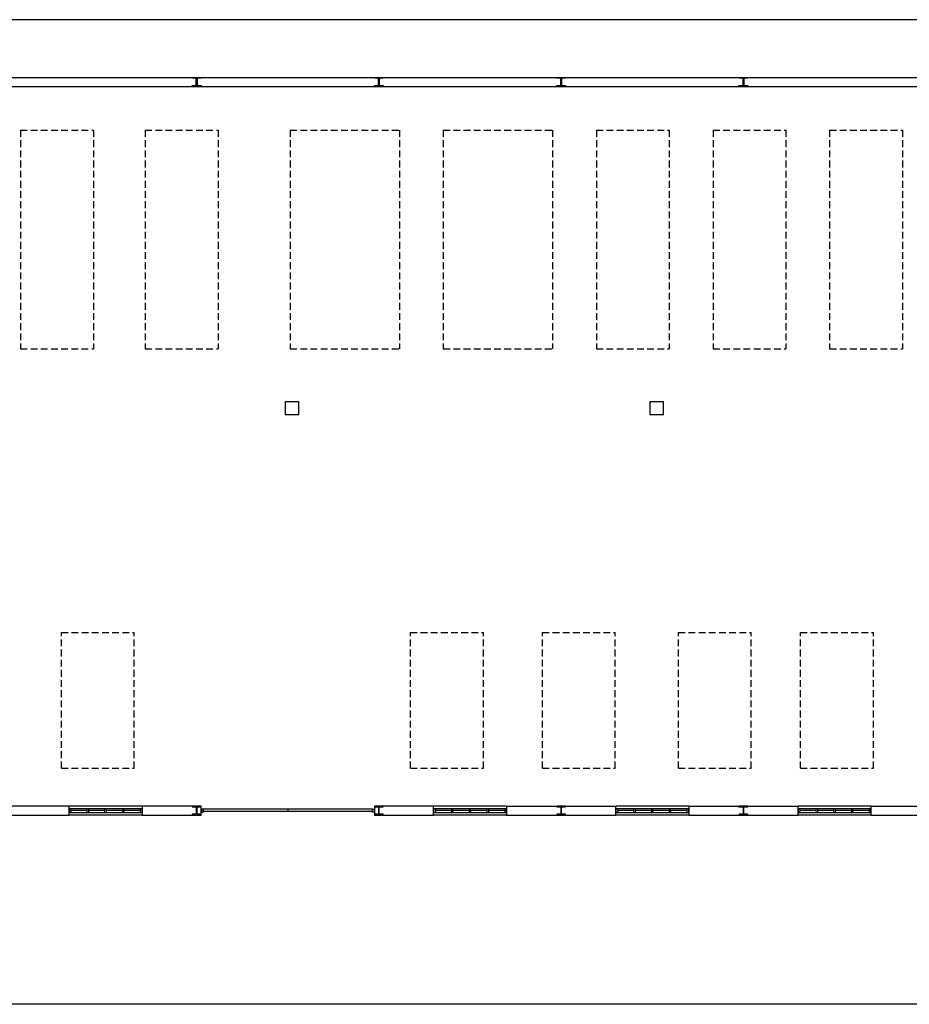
# Model space of a CAD drawing. Header units: millimetres. Extents: x -559 to 10735, y -2326 to 222.
# Tile 628 of 656: x 8466 to 8597, y -1431 to -1286. Entities that reach past the tile are written whole.
import ezdxf

# ---------------------------------------------------------------- set-up
doc = ezdxf.new("R2010")
doc.units = ezdxf.units.MM
doc.header["$LTSCALE"] = 4
doc.linetypes.add('HIDDEN', pattern=[0.375, 0.25, -0.125])
doc.layers.add('Extremos da Area Total', color=253, linetype='Continuous')
doc.layers.add('Planta Baixa', color=251, linetype='Continuous')

# ---------------------------------------------------------------- blocks, each defined once
blk = doc.blocks.new('AUW01D3S-flat-22-flat-1')
at = {"color": 9}
for p, q in [((0, 0.125), (-2, 0.125)), ((0, -0.125), (-2, -0.125))]:
    blk.add_line(p, q, dxfattribs=at)
blk = doc.blocks.new('AUD18D1S-flat-52-flat-1')
at = {"color": 9}
for p, q in [((-2, -0.125), (-2, 0.125)), ((0, 0.125), (0, -0.125))]:
    blk.add_line(p, q, dxfattribs=at)
blk = doc.blocks.new('AUD19D1S-flat-52-flat-1')
at = {"color": 9}
for p, q in [((-2, 0), (-2, 0)), ((0, 0), (0, 0))]:
    blk.add_line(p, q, dxfattribs=at)
blk = doc.blocks.new('AUD37D1S-flat-152-flat-1')
at = {"color": 9}
for p, q in [((-0.05, 0.05), (-0.05, -0.05)), ((0, 0.05), (-0.05, 0.05)), ((0, -0.05), (0, 0.05)), ((-0.05, -0.05), (0, -0.05))]:
    blk.add_line(p, q, dxfattribs=at)
at = {"color": 9, "width": 0.5, "flags": 3}
for p in [(-0.05, 0), (-0.05, -0.05)]:
    blk.add_attdef('JAMBPT', p, '', height=0.01, rotation=180, dxfattribs=at)
at = {"color": 9, "oblique": 36.8699, "width": 1.25, "flags": 3}
for p in [(-0.05, 0.05), (-0.05, 0), (-0.05, -0.05)]:
    blk.add_attdef('JAMBPT', p, '', height=0.00632, rotation=243.4349, dxfattribs=at)
blk = doc.blocks.new('AUD37D1S-flat-151-flat-1')
at = {"color": 9}
for p, q in [((0, -0.05), (0, 0.05)), ((0, 0.05), (0.05, 0.05)), ((0.05, 0.05), (0.05, -0.05)), ((0.05, -0.05), (0, -0.05))]:
    blk.add_line(p, q, dxfattribs=at)
at = {"color": 9, "text_generation_flag": 4, "width": 1.25, "flags": 3}
for p in [(0.05, 0.05), (0.05, 0), (0.05, -0.05)]:
    blk.add_attdef('JAMBPT', p, '', height=0.00632, rotation=296.5651, dxfattribs=at)
at = {"color": 9, "text_generation_flag": 4, "width": 0.5, "flags": 3}
for p in [(0.05, 0), (0.05, -0.05)]:
    blk.add_attdef('JAMBPT', p, '', height=0.01, dxfattribs=at)
blk = doc.blocks.new('AUD40D1S-flat-44-flat-1')
at = {"color": 9}
for p, q in [((-1, 0.05), (-1, -0.05)), ((1, 0.05), (-1, 0.05)), ((1, -0.05), (1, 0.05)), ((-1, -0.05), (1, -0.05))]:
    blk.add_line(p, q, dxfattribs=at)
blk = doc.blocks.new('AUD40D1S-flat-43-flat-1')
at = {"color": 9}
for p, q in [((-1, 0.05), (-1, -0.05)), ((1, 0.05), (-1, 0.05)), ((1, -0.05), (1, 0.05)), ((-1, -0.05), (1, -0.05))]:
    blk.add_line(p, q, dxfattribs=at)
blk = doc.blocks.new('AUD37D1S-flat-150-flat-1')
at = {"color": 9}
for p, q in [((-0.05, 0.05), (-0.05, -0.05)), ((0, 0.05), (-0.05, 0.05)), ((0, -0.05), (0, 0.05)), ((-0.05, -0.05), (0, -0.05))]:
    blk.add_line(p, q, dxfattribs=at)
at = {"color": 9, "width": 0.5, "flags": 3}
for p in [(-0.05, 0), (-0.05, -0.05)]:
    blk.add_attdef('JAMBPT', p, '', height=0.01, rotation=180, dxfattribs=at)
at = {"color": 9, "oblique": 36.8699, "width": 1.25, "flags": 3}
for p in [(-0.05, 0.05), (-0.05, 0), (-0.05, -0.05)]:
    blk.add_attdef('JAMBPT', p, '', height=0.00632, rotation=243.4349, dxfattribs=at)
blk = doc.blocks.new('AUD37D1S-flat-149-flat-1')
at = {"color": 9}
for p, q in [((-0.05, 0.05), (-0.05, -0.05)), ((0, 0.05), (-0.05, 0.05)), ((0, -0.05), (0, 0.05)), ((-0.05, -0.05), (0, -0.05))]:
    blk.add_line(p, q, dxfattribs=at)
at = {"color": 9, "width": 0.5, "flags": 3}
for p in [(-0.05, 0), (-0.05, -0.05)]:
    blk.add_attdef('JAMBPT', p, '', height=0.01, rotation=180, dxfattribs=at)
at = {"color": 9, "oblique": 36.8699, "width": 1.25, "flags": 3}
for p in [(-0.05, 0.05), (-0.05, 0), (-0.05, -0.05)]:
    blk.add_attdef('JAMBPT', p, '', height=0.00632, rotation=243.4349, dxfattribs=at)
blk = doc.blocks.new('AUD37D1S-flat-148-flat-1')
at = {"color": 9}
for p, q in [((-0.05, 0.05), (-0.05, -0.05)), ((0, 0.05), (-0.05, 0.05)), ((0, -0.05), (0, 0.05)), ((-0.05, -0.05), (0, -0.05))]:
    blk.add_line(p, q, dxfattribs=at)
at = {"color": 9, "width": 0.5, "flags": 3}
for p in [(-0.05, 0), (-0.05, -0.05)]:
    blk.add_attdef('JAMBPT', p, '', height=0.01, rotation=180, dxfattribs=at)
at = {"color": 9, "oblique": 36.8699, "width": 1.25, "flags": 3}
for p in [(-0.05, 0.05), (-0.05, 0), (-0.05, -0.05)]:
    blk.add_attdef('JAMBPT', p, '', height=0.00632, rotation=243.4349, dxfattribs=at)
blk = doc.blocks.new('AUW01D1S-flat-68-flat-1')
at = {"color": 9}
blk.add_line((0.21875, 0), (-0.21875, 0), dxfattribs=at)
blk = doc.blocks.new('AUW01D1S-flat-67-flat-1')
at = {"color": 9}
blk.add_line((0.21875, 0), (-0.21875, 0), dxfattribs=at)
blk = doc.blocks.new('AUW01D1S-flat-66-flat-1')
at = {"color": 9}
blk.add_line((0.21875, 0), (-0.21875, 0), dxfattribs=at)
blk = doc.blocks.new('AUW01D1S-flat-65-flat-1')
at = {"color": 9}
blk.add_line((0.21875, 0), (-0.21875, 0), dxfattribs=at)
blk = doc.blocks.new('AUW01D3S-flat-21-flat-1')
at = {"color": 9}
for p, q in [((0, 0.125), (-2, 0.125)), ((0, -0.125), (-2, -0.125))]:
    blk.add_line(p, q, dxfattribs=at)
blk = doc.blocks.new('AUD18D1S-flat-51-flat-1')
at = {"color": 9}
for p, q in [((-2, -0.125), (-2, 0.125)), ((0, 0.125), (0, -0.125))]:
    blk.add_line(p, q, dxfattribs=at)
blk = doc.blocks.new('AUD19D1S-flat-51-flat-1')
at = {"color": 9}
for p, q in [((-2, 0), (-2, 0)), ((0, 0), (0, 0))]:
    blk.add_line(p, q, dxfattribs=at)
blk = doc.blocks.new('AUD37D1S-flat-147-flat-1')
at = {"color": 9}
for p, q in [((-0.05, 0.05), (-0.05, -0.05)), ((0, 0.05), (-0.05, 0.05)), ((0, -0.05), (0, 0.05)), ((-0.05, -0.05), (0, -0.05))]:
    blk.add_line(p, q, dxfattribs=at)
at = {"color": 9, "width": 0.5, "flags": 3}
for p in [(-0.05, 0), (-0.05, -0.05)]:
    blk.add_attdef('JAMBPT', p, '', height=0.01, rotation=180, dxfattribs=at)
at = {"color": 9, "oblique": 36.8699, "width": 1.25, "flags": 3}
for p in [(-0.05, 0.05), (-0.05, 0), (-0.05, -0.05)]:
    blk.add_attdef('JAMBPT', p, '', height=0.00632, rotation=243.4349, dxfattribs=at)
blk = doc.blocks.new('AUD37D1S-flat-146-flat-1')
at = {"color": 9}
for p, q in [((0, -0.05), (0, 0.05)), ((0, 0.05), (0.05, 0.05)), ((0.05, 0.05), (0.05, -0.05)), ((0.05, -0.05), (0, -0.05))]:
    blk.add_line(p, q, dxfattribs=at)
at = {"color": 9, "text_generation_flag": 4, "width": 1.25, "flags": 3}
for p in [(0.05, 0.05), (0.05, 0), (0.05, -0.05)]:
    blk.add_attdef('JAMBPT', p, '', height=0.00632, rotation=296.5651, dxfattribs=at)
at = {"color": 9, "text_generation_flag": 4, "width": 0.5, "flags": 3}
for p in [(0.05, 0), (0.05, -0.05)]:
    blk.add_attdef('JAMBPT', p, '', height=0.01, dxfattribs=at)
blk = doc.blocks.new('AUD40D1S-flat-42-flat-1')
at = {"color": 9}
for p, q in [((-1, 0.05), (-1, -0.05)), ((1, 0.05), (-1, 0.05)), ((1, -0.05), (1, 0.05)), ((-1, -0.05), (1, -0.05))]:
    blk.add_line(p, q, dxfattribs=at)
blk = doc.blocks.new('AUD40D1S-flat-41-flat-1')
at = {"color": 9}
for p, q in [((-1, 0.05), (-1, -0.05)), ((1, 0.05), (-1, 0.05)), ((1, -0.05), (1, 0.05)), ((-1, -0.05), (1, -0.05))]:
    blk.add_line(p, q, dxfattribs=at)
blk = doc.blocks.new('AUD37D1S-flat-145-flat-1')
at = {"color": 9}
for p, q in [((-0.05, 0.05), (-0.05, -0.05)), ((0, 0.05), (-0.05, 0.05)), ((0, -0.05), (0, 0.05)), ((-0.05, -0.05), (0, -0.05))]:
    blk.add_line(p, q, dxfattribs=at)
at = {"color": 9, "width": 0.5, "flags": 3}
for p in [(-0.05, 0), (-0.05, -0.05)]:
    blk.add_attdef('JAMBPT', p, '', height=0.01, rotation=180, dxfattribs=at)
at = {"color": 9, "oblique": 36.8699, "width": 1.25, "flags": 3}
for p in [(-0.05, 0.05), (-0.05, 0), (-0.05, -0.05)]:
    blk.add_attdef('JAMBPT', p, '', height=0.00632, rotation=243.4349, dxfattribs=at)
blk = doc.blocks.new('AUD37D1S-flat-144-flat-1')
at = {"color": 9}
for p, q in [((-0.05, 0.05), (-0.05, -0.05)), ((0, 0.05), (-0.05, 0.05)), ((0, -0.05), (0, 0.05)), ((-0.05, -0.05), (0, -0.05))]:
    blk.add_line(p, q, dxfattribs=at)
at = {"color": 9, "width": 0.5, "flags": 3}
for p in [(-0.05, 0), (-0.05, -0.05)]:
    blk.add_attdef('JAMBPT', p, '', height=0.01, rotation=180, dxfattribs=at)
at = {"color": 9, "oblique": 36.8699, "width": 1.25, "flags": 3}
for p in [(-0.05, 0.05), (-0.05, 0), (-0.05, -0.05)]:
    blk.add_attdef('JAMBPT', p, '', height=0.00632, rotation=243.4349, dxfattribs=at)
blk = doc.blocks.new('AUD37D1S-flat-143-flat-1')
at = {"color": 9}
for p, q in [((-0.05, 0.05), (-0.05, -0.05)), ((0, 0.05), (-0.05, 0.05)), ((0, -0.05), (0, 0.05)), ((-0.05, -0.05), (0, -0.05))]:
    blk.add_line(p, q, dxfattribs=at)
at = {"color": 9, "width": 0.5, "flags": 3}
for p in [(-0.05, 0), (-0.05, -0.05)]:
    blk.add_attdef('JAMBPT', p, '', height=0.01, rotation=180, dxfattribs=at)
at = {"color": 9, "oblique": 36.8699, "width": 1.25, "flags": 3}
for p in [(-0.05, 0.05), (-0.05, 0), (-0.05, -0.05)]:
    blk.add_attdef('JAMBPT', p, '', height=0.00632, rotation=243.4349, dxfattribs=at)
blk = doc.blocks.new('AUW01D1S-flat-64-flat-1')
at = {"color": 9}
blk.add_line((0.21875, 0), (-0.21875, 0), dxfattribs=at)
blk = doc.blocks.new('AUW01D1S-flat-63-flat-1')
at = {"color": 9}
blk.add_line((0.21875, 0), (-0.21875, 0), dxfattribs=at)
blk = doc.blocks.new('AUW01D1S-flat-62-flat-1')
at = {"color": 9}
blk.add_line((0.21875, 0), (-0.21875, 0), dxfattribs=at)
blk = doc.blocks.new('AUW01D1S-flat-61-flat-1')
at = {"color": 9}
blk.add_line((0.21875, 0), (-0.21875, 0), dxfattribs=at)
blk = doc.blocks.new('AUW01D3S-flat-20-flat-1')
at = {"color": 9}
for p, q in [((0, 0.125), (-2, 0.125)), ((0, -0.125), (-2, -0.125))]:
    blk.add_line(p, q, dxfattribs=at)
blk = doc.blocks.new('AUD18D1S-flat-50-flat-1')
at = {"color": 9}
for p, q in [((-2, -0.125), (-2, 0.125)), ((0, 0.125), (0, -0.125))]:
    blk.add_line(p, q, dxfattribs=at)
blk = doc.blocks.new('AUD19D1S-flat-50-flat-1')
at = {"color": 9}
for p, q in [((-2, 0), (-2, 0)), ((0, 0), (0, 0))]:
    blk.add_line(p, q, dxfattribs=at)
blk = doc.blocks.new('AUD37D1S-flat-142-flat-1')
at = {"color": 9}
for p, q in [((-0.05, 0.05), (-0.05, -0.05)), ((0, 0.05), (-0.05, 0.05)), ((0, -0.05), (0, 0.05)), ((-0.05, -0.05), (0, -0.05))]:
    blk.add_line(p, q, dxfattribs=at)
at = {"color": 9, "width": 0.5, "flags": 3}
for p in [(-0.05, 0), (-0.05, -0.05)]:
    blk.add_attdef('JAMBPT', p, '', height=0.01, rotation=180, dxfattribs=at)
at = {"color": 9, "oblique": 36.8699, "width": 1.25, "flags": 3}
for p in [(-0.05, 0.05), (-0.05, 0), (-0.05, -0.05)]:
    blk.add_attdef('JAMBPT', p, '', height=0.00632, rotation=243.4349, dxfattribs=at)
blk = doc.blocks.new('AUD37D1S-flat-141-flat-1')
at = {"color": 9}
for p, q in [((0, -0.05), (0, 0.05)), ((0, 0.05), (0.05, 0.05)), ((0.05, 0.05), (0.05, -0.05)), ((0.05, -0.05), (0, -0.05))]:
    blk.add_line(p, q, dxfattribs=at)
at = {"color": 9, "text_generation_flag": 4, "width": 1.25, "flags": 3}
for p in [(0.05, 0.05), (0.05, 0), (0.05, -0.05)]:
    blk.add_attdef('JAMBPT', p, '', height=0.00632, rotation=296.5651, dxfattribs=at)
at = {"color": 9, "text_generation_flag": 4, "width": 0.5, "flags": 3}
for p in [(0.05, 0), (0.05, -0.05)]:
    blk.add_attdef('JAMBPT', p, '', height=0.01, dxfattribs=at)
blk = doc.blocks.new('AUD40D1S-flat-40-flat-1')
at = {"color": 9}
for p, q in [((-1, 0.05), (-1, -0.05)), ((1, 0.05), (-1, 0.05)), ((1, -0.05), (1, 0.05)), ((-1, -0.05), (1, -0.05))]:
    blk.add_line(p, q, dxfattribs=at)
blk = doc.blocks.new('AUD40D1S-flat-39-flat-1')
at = {"color": 9}
for p, q in [((-1, 0.05), (-1, -0.05)), ((1, 0.05), (-1, 0.05)), ((1, -0.05), (1, 0.05)), ((-1, -0.05), (1, -0.05))]:
    blk.add_line(p, q, dxfattribs=at)
blk = doc.blocks.new('AUD37D1S-flat-140-flat-1')
at = {"color": 9}
for p, q in [((-0.05, 0.05), (-0.05, -0.05)), ((0, 0.05), (-0.05, 0.05)), ((0, -0.05), (0, 0.05)), ((-0.05, -0.05), (0, -0.05))]:
    blk.add_line(p, q, dxfattribs=at)
at = {"color": 9, "width": 0.5, "flags": 3}
for p in [(-0.05, 0), (-0.05, -0.05)]:
    blk.add_attdef('JAMBPT', p, '', height=0.01, rotation=180, dxfattribs=at)
at = {"color": 9, "oblique": 36.8699, "width": 1.25, "flags": 3}
for p in [(-0.05, 0.05), (-0.05, 0), (-0.05, -0.05)]:
    blk.add_attdef('JAMBPT', p, '', height=0.00632, rotation=243.4349, dxfattribs=at)
blk = doc.blocks.new('AUD37D1S-flat-139-flat-1')
at = {"color": 9}
for p, q in [((-0.05, 0.05), (-0.05, -0.05)), ((0, 0.05), (-0.05, 0.05)), ((0, -0.05), (0, 0.05)), ((-0.05, -0.05), (0, -0.05))]:
    blk.add_line(p, q, dxfattribs=at)
at = {"color": 9, "width": 0.5, "flags": 3}
for p in [(-0.05, 0), (-0.05, -0.05)]:
    blk.add_attdef('JAMBPT', p, '', height=0.01, rotation=180, dxfattribs=at)
at = {"color": 9, "oblique": 36.8699, "width": 1.25, "flags": 3}
for p in [(-0.05, 0.05), (-0.05, 0), (-0.05, -0.05)]:
    blk.add_attdef('JAMBPT', p, '', height=0.00632, rotation=243.4349, dxfattribs=at)
blk = doc.blocks.new('AUD37D1S-flat-138-flat-1')
at = {"color": 9}
for p, q in [((-0.05, 0.05), (-0.05, -0.05)), ((0, 0.05), (-0.05, 0.05)), ((0, -0.05), (0, 0.05)), ((-0.05, -0.05), (0, -0.05))]:
    blk.add_line(p, q, dxfattribs=at)
at = {"color": 9, "width": 0.5, "flags": 3}
for p in [(-0.05, 0), (-0.05, -0.05)]:
    blk.add_attdef('JAMBPT', p, '', height=0.01, rotation=180, dxfattribs=at)
at = {"color": 9, "oblique": 36.8699, "width": 1.25, "flags": 3}
for p in [(-0.05, 0.05), (-0.05, 0), (-0.05, -0.05)]:
    blk.add_attdef('JAMBPT', p, '', height=0.00632, rotation=243.4349, dxfattribs=at)
blk = doc.blocks.new('AUW01D1S-flat-60-flat-1')
at = {"color": 9}
blk.add_line((0.21875, 0), (-0.21875, 0), dxfattribs=at)
blk = doc.blocks.new('AUW01D1S-flat-59-flat-1')
at = {"color": 9}
blk.add_line((0.21875, 0), (-0.21875, 0), dxfattribs=at)
blk = doc.blocks.new('AUW01D1S-flat-58-flat-1')
at = {"color": 9}
blk.add_line((0.21875, 0), (-0.21875, 0), dxfattribs=at)
blk = doc.blocks.new('AUW01D1S-flat-57-flat-1')
at = {"color": 9}
blk.add_line((0.21875, 0), (-0.21875, 0), dxfattribs=at)
blk = doc.blocks.new('AUW01D3S-flat-19-flat-1')
at = {"color": 9}
for p, q in [((0, 0.125), (-2, 0.125)), ((0, -0.125), (-2, -0.125))]:
    blk.add_line(p, q, dxfattribs=at)
blk = doc.blocks.new('AUD18D1S-flat-49-flat-1')
at = {"color": 9}
for p, q in [((-2, -0.125), (-2, 0.125)), ((0, 0.125), (0, -0.125))]:
    blk.add_line(p, q, dxfattribs=at)
blk = doc.blocks.new('AUD19D1S-flat-49-flat-1')
at = {"color": 9}
for p, q in [((-2, 0), (-2, 0)), ((0, 0), (0, 0))]:
    blk.add_line(p, q, dxfattribs=at)
blk = doc.blocks.new('AUD37D1S-flat-137-flat-1')
at = {"color": 9}
for p, q in [((-0.05, 0.05), (-0.05, -0.05)), ((0, 0.05), (-0.05, 0.05)), ((0, -0.05), (0, 0.05)), ((-0.05, -0.05), (0, -0.05))]:
    blk.add_line(p, q, dxfattribs=at)
at = {"color": 9, "width": 0.5, "flags": 3}
for p in [(-0.05, 0), (-0.05, -0.05)]:
    blk.add_attdef('JAMBPT', p, '', height=0.01, rotation=180, dxfattribs=at)
at = {"color": 9, "oblique": 36.8699, "width": 1.25, "flags": 3}
for p in [(-0.05, 0.05), (-0.05, 0), (-0.05, -0.05)]:
    blk.add_attdef('JAMBPT', p, '', height=0.00632, rotation=243.4349, dxfattribs=at)
blk = doc.blocks.new('AUD37D1S-flat-136-flat-1')
at = {"color": 9}
for p, q in [((0, -0.05), (0, 0.05)), ((0, 0.05), (0.05, 0.05)), ((0.05, 0.05), (0.05, -0.05)), ((0.05, -0.05), (0, -0.05))]:
    blk.add_line(p, q, dxfattribs=at)
at = {"color": 9, "text_generation_flag": 4, "width": 1.25, "flags": 3}
for p in [(0.05, 0.05), (0.05, 0), (0.05, -0.05)]:
    blk.add_attdef('JAMBPT', p, '', height=0.00632, rotation=296.5651, dxfattribs=at)
at = {"color": 9, "text_generation_flag": 4, "width": 0.5, "flags": 3}
for p in [(0.05, 0), (0.05, -0.05)]:
    blk.add_attdef('JAMBPT', p, '', height=0.01, dxfattribs=at)
blk = doc.blocks.new('AUD40D1S-flat-38-flat-1')
at = {"color": 9}
for p, q in [((-1, 0.05), (-1, -0.05)), ((1, 0.05), (-1, 0.05)), ((1, -0.05), (1, 0.05)), ((-1, -0.05), (1, -0.05))]:
    blk.add_line(p, q, dxfattribs=at)
blk = doc.blocks.new('AUD40D1S-flat-37-flat-1')
at = {"color": 9}
for p, q in [((-1, 0.05), (-1, -0.05)), ((1, 0.05), (-1, 0.05)), ((1, -0.05), (1, 0.05)), ((-1, -0.05), (1, -0.05))]:
    blk.add_line(p, q, dxfattribs=at)
blk = doc.blocks.new('AUD37D1S-flat-135-flat-1')
at = {"color": 9}
for p, q in [((-0.05, 0.05), (-0.05, -0.05)), ((0, 0.05), (-0.05, 0.05)), ((0, -0.05), (0, 0.05)), ((-0.05, -0.05), (0, -0.05))]:
    blk.add_line(p, q, dxfattribs=at)
at = {"color": 9, "width": 0.5, "flags": 3}
for p in [(-0.05, 0), (-0.05, -0.05)]:
    blk.add_attdef('JAMBPT', p, '', height=0.01, rotation=180, dxfattribs=at)
at = {"color": 9, "oblique": 36.8699, "width": 1.25, "flags": 3}
for p in [(-0.05, 0.05), (-0.05, 0), (-0.05, -0.05)]:
    blk.add_attdef('JAMBPT', p, '', height=0.00632, rotation=243.4349, dxfattribs=at)
blk = doc.blocks.new('AUD37D1S-flat-134-flat-1')
at = {"color": 9}
for p, q in [((-0.05, 0.05), (-0.05, -0.05)), ((0, 0.05), (-0.05, 0.05)), ((0, -0.05), (0, 0.05)), ((-0.05, -0.05), (0, -0.05))]:
    blk.add_line(p, q, dxfattribs=at)
at = {"color": 9, "width": 0.5, "flags": 3}
for p in [(-0.05, 0), (-0.05, -0.05)]:
    blk.add_attdef('JAMBPT', p, '', height=0.01, rotation=180, dxfattribs=at)
at = {"color": 9, "oblique": 36.8699, "width": 1.25, "flags": 3}
for p in [(-0.05, 0.05), (-0.05, 0), (-0.05, -0.05)]:
    blk.add_attdef('JAMBPT', p, '', height=0.00632, rotation=243.4349, dxfattribs=at)
blk = doc.blocks.new('AUD37D1S-flat-133-flat-1')
at = {"color": 9}
for p, q in [((-0.05, 0.05), (-0.05, -0.05)), ((0, 0.05), (-0.05, 0.05)), ((0, -0.05), (0, 0.05)), ((-0.05, -0.05), (0, -0.05))]:
    blk.add_line(p, q, dxfattribs=at)
at = {"color": 9, "width": 0.5, "flags": 3}
for p in [(-0.05, 0), (-0.05, -0.05)]:
    blk.add_attdef('JAMBPT', p, '', height=0.01, rotation=180, dxfattribs=at)
at = {"color": 9, "oblique": 36.8699, "width": 1.25, "flags": 3}
for p in [(-0.05, 0.05), (-0.05, 0), (-0.05, -0.05)]:
    blk.add_attdef('JAMBPT', p, '', height=0.00632, rotation=243.4349, dxfattribs=at)
blk = doc.blocks.new('AUW01D1S-flat-56-flat-1')
at = {"color": 9}
blk.add_line((0.21875, 0), (-0.21875, 0), dxfattribs=at)
blk = doc.blocks.new('AUW01D1S-flat-55-flat-1')
at = {"color": 9}
blk.add_line((0.21875, 0), (-0.21875, 0), dxfattribs=at)
blk = doc.blocks.new('AUW01D1S-flat-54-flat-1')
at = {"color": 9}
blk.add_line((0.21875, 0), (-0.21875, 0), dxfattribs=at)
blk = doc.blocks.new('AUW01D1S-flat-53-flat-1')
at = {"color": 9}
blk.add_line((0.21875, 0), (-0.21875, 0), dxfattribs=at)
blk = doc.blocks.new('AUD18D1S-flat-23-flat-1')
at = {"color": 9}
for p, q in [((0, -0.125), (0, 0.125)), ((4.75, 0.125), (4.75, -0.125))]:
    blk.add_line(p, q, dxfattribs=at)
blk = doc.blocks.new('AUD19D1S-flat-23-flat-1')
at = {"color": 9}
for p, q in [((0, 0), (0, 0)), ((4.75, 0), (4.75, 0))]:
    blk.add_line(p, q, dxfattribs=at)
blk = doc.blocks.new('AUD37D1S-flat-64-flat-1')
at = {"color": 9}
for p, q in [((0, 0.0375), (0, -0.0375)), ((0.05, 0.0375), (0, 0.0375)), ((0.05, -0.0375), (0.05, 0.0375)), ((0, -0.0375), (0.05, -0.0375))]:
    blk.add_line(p, q, dxfattribs=at)
at = {"color": 9, "oblique": 22.61986, "width": 1.083333, "flags": 3}
for p in [(0.05, 0.0375), (0.05, 0), (0.05, -0.0375)]:
    blk.add_attdef('JAMBPT', p, '', height=0.00588, rotation=56.30993, dxfattribs=at)
at = {"color": 9, "width": 0.666667, "flags": 3}
for p in [(0.05, 0.0375), (0.05, 0)]:
    blk.add_attdef('JAMBPT', p, '', height=0.0075, dxfattribs=at)
blk = doc.blocks.new('AUD37D1S-flat-63-flat-1')
at = {"color": 9}
for p, q in [((-0.05, 0.0375), (0, 0.0375)), ((-0.05, -0.0375), (-0.05, 0.0375)), ((0, 0.0375), (0, -0.0375)), ((0, -0.0375), (-0.05, -0.0375))]:
    blk.add_line(p, q, dxfattribs=at)
at = {"color": 9, "text_generation_flag": 4, "flags": 3}
for p, height, rotation, width in [((-0.05, 0.0375), 0.0075, 180, 0.666667), ((-0.05, 0), 0.0075, 180, 0.666667), ((-0.05, 0.0375), 0.00588, 123.69007, 1.083333), ((-0.05, 0), 0.00588, 123.69007, 1.083333), ((-0.05, -0.0375), 0.00588, 123.69007, 1.083333)]:
    blk.add_attdef('JAMBPT', p, '', height=height, rotation=rotation, dxfattribs=dict(at, width=width))
blk = doc.blocks.new('AUD41D1S-flat-13-flat-1')
at = {"color": 9}
for p, q in [((-2.375, 0.0375), (-2.375, -0.0375)), ((2.375, -0.0375), (2.375, 0.0375))]:
    blk.add_line(p, q, dxfattribs=at)
blk = doc.blocks.new('AUD10D1S-flat-2-flat-1')
at = {"color": 9}
for p, q in [((0, 0), (0, -0.05)), ((4.65, 0), (0, 0)), ((4.65, -0.05), (4.65, 0)), ((0, -0.05), (4.65, -0.05))]:
    blk.add_line(p, q, dxfattribs=at)

msp = doc.modelspace()

# ---------------------------------------------------------------- linework, layer by layer
at = {"layer": 'Extremos da Area Total'}
msp.add_lwpolyline([(8217.79, -1302.87), (8217.79, -1285.94), (8720.6, -1285.94), (8720.6, -1431.23), (8217.79, -1431.23), (8217.79, -1305.72)], dxfattribs=at)
at = {"layer": 'Planta Baixa'}
for p, q in [((8361.82, -1294.46), (8661.41, -1294.46)), ((8361.82, -1295.8), (8661.41, -1295.8)), ((8473.24, -1401.98), (8457.11, -1401.98)), ((8492.73, -1401.98), (8483.99, -1401.98)), ((8527, -1401.98), (8518.27, -1401.98)), ((8537.76, -1401.98), (8553.89, -1401.98)), ((8564.64, -1401.98), (8580.77, -1401.98)), ((8591.52, -1401.98), (8600.26, -1401.98)), ((8457.11, -1403.32), (8473.24, -1403.32)), ((8483.99, -1403.32), (8492.73, -1403.32)), ((8505.5, -1402.45), (8505.5, -1402.72)), ((8518.27, -1403.32), (8527, -1403.32)), ((8537.76, -1403.32), (8553.89, -1403.32)), ((8564.64, -1403.32), (8580.77, -1403.32)), ((8591.52, -1403.32), (8600.26, -1403.32))]:
    msp.add_line(p, q, dxfattribs=at)
at = {"layer": 'Planta Baixa', "linetype": 'HIDDEN'}
for p, q in [((8466.07, -1302.24), (8476.82, -1302.24)), ((8466.07, -1302.24), (8466.07, -1334.5)), ((8476.82, -1302.24), (8476.82, -1334.5)), ((8484.46, -1302.24), (8495.21, -1302.24)), ((8484.46, -1302.24), (8484.46, -1334.5)), ((8495.21, -1302.24), (8495.21, -1334.5)), ((8505.85, -1302.24), (8505.85, -1334.5)), ((8505.85, -1302.24), (8521.98, -1302.24)), ((8521.98, -1302.24), (8521.98, -1334.5)), ((8528.43, -1302.24), (8544.56, -1302.24)), ((8528.43, -1302.24), (8528.43, -1334.5)), ((8544.56, -1302.24), (8544.56, -1334.5)), ((8551.01, -1302.24), (8551.01, -1334.5)), ((8551.01, -1302.24), (8561.77, -1302.24)), ((8561.77, -1302.24), (8561.77, -1334.5)), ((8568.22, -1302.24), (8578.97, -1302.24)), ((8568.22, -1302.24), (8568.22, -1334.5)), ((8578.97, -1302.24), (8578.97, -1334.5)), ((8585.42, -1302.24), (8585.42, -1334.5)), ((8585.42, -1302.24), (8596.17, -1302.24)), ((8596.17, -1302.24), (8596.17, -1334.5)), ((8466.07, -1334.5), (8476.82, -1334.5)), ((8484.46, -1334.5), (8495.21, -1334.5)), ((8505.85, -1334.5), (8521.98, -1334.5)), ((8528.43, -1334.5), (8544.56, -1334.5)), ((8551.01, -1334.5), (8561.77, -1334.5)), ((8568.22, -1334.5), (8578.97, -1334.5)), ((8585.42, -1334.5), (8596.17, -1334.5)), ((8472.09, -1396.39), (8472.09, -1376.39)), ((8472.09, -1376.39), (8482.84, -1376.39)), ((8482.84, -1396.39), (8482.84, -1376.39)), ((8523.59, -1396.39), (8523.59, -1376.39)), ((8523.59, -1376.39), (8534.35, -1376.39)), ((8534.35, -1396.39), (8534.35, -1376.39)), ((8543.06, -1376.39), (8553.81, -1376.39)), ((8543.06, -1396.39), (8543.06, -1376.39)), ((8553.81, -1396.39), (8553.81, -1376.39)), ((8563.11, -1376.39), (8573.86, -1376.39)), ((8563.11, -1396.39), (8563.11, -1376.39)), ((8573.86, -1396.39), (8573.86, -1376.39)), ((8581.12, -1396.39), (8581.12, -1376.39)), ((8581.12, -1376.39), (8591.87, -1376.39)), ((8591.87, -1396.39), (8591.87, -1376.39)), ((8472.09, -1396.39), (8482.84, -1396.39)), ((8523.59, -1396.39), (8534.35, -1396.39)), ((8543.06, -1396.39), (8553.81, -1396.39)), ((8563.11, -1396.39), (8573.86, -1396.39)), ((8581.12, -1396.39), (8591.87, -1396.39))]:
    msp.add_line(p, q, dxfattribs=at)
at = {"layer": 'Planta Baixa'}
for points in [[(8492.7, -1294.48), (8492.7, -1294.59), (8492.17, -1294.59, 0.414214), (8492.11, -1294.64), (8492.11, -1295.61, 0.414214), (8492.17, -1295.67), (8492.7, -1295.67), (8492.7, -1295.77), (8491.41, -1295.77), (8491.41, -1295.67), (8491.95, -1295.67, 0.414214), (8492, -1295.61), (8492, -1294.64, 0.414214), (8491.95, -1294.59), (8491.41, -1294.59), (8491.41, -1294.48)], [(8519.58, -1294.48), (8519.58, -1294.59), (8519.05, -1294.59, 0.414214), (8518.99, -1294.64), (8518.99, -1295.61, 0.414214), (8519.05, -1295.67), (8519.58, -1295.67), (8519.58, -1295.77), (8518.29, -1295.77), (8518.29, -1295.67), (8518.83, -1295.67, 0.414214), (8518.89, -1295.61), (8518.89, -1294.64, 0.414214), (8518.83, -1294.59), (8518.29, -1294.59), (8518.29, -1294.48)], [(8546.47, -1294.48), (8546.47, -1294.59), (8545.93, -1294.59, 0.414214), (8545.87, -1294.64), (8545.87, -1295.61, 0.414214), (8545.93, -1295.67), (8546.47, -1295.67), (8546.47, -1295.77), (8545.18, -1295.77), (8545.18, -1295.67), (8545.71, -1295.67, 0.414214), (8545.77, -1295.61), (8545.77, -1294.64, 0.414214), (8545.71, -1294.59), (8545.18, -1294.59), (8545.18, -1294.48)], [(8573.35, -1294.49), (8573.35, -1294.59), (8572.81, -1294.59, 0.414214), (8572.76, -1294.64), (8572.75, -1295.61, 0.414214), (8572.81, -1295.67), (8573.34, -1295.67), (8573.34, -1295.78), (8572.05, -1295.77), (8572.05, -1295.66), (8572.59, -1295.66, 0.414214), (8572.65, -1295.61), (8572.65, -1294.64, 0.414214), (8572.6, -1294.59), (8572.06, -1294.59), (8572.06, -1294.48)], [(8492.7, -1403.3), (8492.7, -1403.19), (8492.17, -1403.19, -0.414214), (8492.11, -1403.14), (8492.11, -1402.17, -0.414214), (8492.17, -1402.11), (8492.7, -1402.11), (8492.7, -1402.01), (8491.41, -1402.01), (8491.41, -1402.11), (8491.95, -1402.11, -0.414214), (8492, -1402.17), (8492, -1403.14, -0.414214), (8491.95, -1403.19), (8491.41, -1403.19), (8491.41, -1403.3)], [(8519.58, -1403.3), (8519.58, -1403.19), (8519.05, -1403.19, -0.414214), (8518.99, -1403.14), (8518.99, -1402.17, -0.414214), (8519.05, -1402.11), (8519.58, -1402.11), (8519.58, -1402.01), (8518.29, -1402.01), (8518.29, -1402.11), (8518.83, -1402.11, -0.414214), (8518.89, -1402.17), (8518.89, -1403.14, -0.414214), (8518.83, -1403.19), (8518.29, -1403.19), (8518.29, -1403.3)], [(8546.47, -1403.3), (8546.47, -1403.19), (8545.93, -1403.19, -0.414214), (8545.87, -1403.14), (8545.87, -1402.17, -0.414214), (8545.93, -1402.11), (8546.47, -1402.11), (8546.47, -1402.01), (8545.18, -1402.01), (8545.18, -1402.11), (8545.71, -1402.11, -0.414214), (8545.77, -1402.17), (8545.77, -1403.14, -0.414214), (8545.71, -1403.19), (8545.18, -1403.19), (8545.18, -1403.3)], [(8573.35, -1403.29), (8573.35, -1403.19), (8572.81, -1403.19, -0.414214), (8572.76, -1403.14), (8572.75, -1402.17, -0.414214), (8572.81, -1402.11), (8573.34, -1402.11), (8573.34, -1402), (8572.05, -1402.01), (8572.05, -1402.12), (8572.59, -1402.11, -0.414214), (8572.65, -1402.17), (8572.65, -1403.14, -0.414214), (8572.6, -1403.19), (8572.06, -1403.19), (8572.06, -1403.3)]]:
    msp.add_lwpolyline(points, format="xyb", close=True, dxfattribs=at)
for points in [[(8505.13, -1344.2), (8507.14, -1344.2), (8507.14, -1342.35), (8505.13, -1342.35)], [(8558.89, -1344.2), (8560.9, -1344.2), (8560.9, -1342.35), (8558.89, -1342.35)]]:
    msp.add_lwpolyline(points, close=True, dxfattribs=at)

# ---------------------------------------------------------------- block references
at = {"layer": 'Planta Baixa', "xscale": 5.376215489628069, "yscale": 5.376215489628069, "zscale": 5.376215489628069}
for name, p in [('AUW01D3S-flat-19-flat-1', (8483.99, -1402.65)), ('AUD18D1S-flat-49-flat-1', (8483.99, -1402.65)), ('AUD18D1S-flat-23-flat-1', (8492.73, -1402.65)), ('AUW01D3S-flat-20-flat-1', (8537.76, -1402.65)), ('AUD18D1S-flat-50-flat-1', (8537.76, -1402.65)), ('AUW01D3S-flat-21-flat-1', (8564.64, -1402.65)), ('AUD18D1S-flat-51-flat-1', (8564.64, -1402.65)), ('AUW01D3S-flat-22-flat-1', (8591.52, -1402.65)), ('AUD18D1S-flat-52-flat-1', (8591.52, -1402.65)), ('AUD37D1S-flat-136-flat-1', (8473.24, -1402.65)), ('AUD40D1S-flat-38-flat-1', (8478.62, -1402.65)), ('AUD40D1S-flat-37-flat-1', (8478.62, -1402.65)), ('AUD19D1S-flat-49-flat-1', (8483.99, -1402.65)), ('AUW01D1S-flat-53-flat-1', (8474.69, -1402.65)), ('AUD37D1S-flat-133-flat-1', (8476.13, -1402.65)), ('AUW01D1S-flat-54-flat-1', (8477.31, -1402.65)), ('AUD37D1S-flat-134-flat-1', (8478.75, -1402.65)), ('AUW01D1S-flat-55-flat-1', (8479.93, -1402.65)), ('AUD37D1S-flat-135-flat-1', (8481.37, -1402.65)), ('AUW01D1S-flat-56-flat-1', (8482.55, -1402.65)), ('AUD37D1S-flat-137-flat-1', (8483.99, -1402.65)), ('AUD37D1S-flat-64-flat-1', (8492.73, -1402.65)), ('AUD41D1S-flat-13-flat-1', (8505.5, -1402.65)), ('AUD19D1S-flat-23-flat-1', (8492.73, -1402.65)), ('AUD10D1S-flat-2-flat-1', (8493, -1402.45)), ('AUD37D1S-flat-63-flat-1', (8518.27, -1402.65)), ('AUD37D1S-flat-141-flat-1', (8527, -1402.65)), ('AUD40D1S-flat-40-flat-1', (8532.38, -1402.65)), ('AUD40D1S-flat-39-flat-1', (8532.38, -1402.65)), ('AUD19D1S-flat-50-flat-1', (8537.76, -1402.65)), ('AUW01D1S-flat-57-flat-1', (8528.45, -1402.65)), ('AUD37D1S-flat-138-flat-1', (8529.89, -1402.65)), ('AUW01D1S-flat-58-flat-1', (8531.07, -1402.65)), ('AUD37D1S-flat-139-flat-1', (8532.51, -1402.65)), ('AUW01D1S-flat-59-flat-1', (8533.69, -1402.65)), ('AUD37D1S-flat-140-flat-1', (8535.14, -1402.65)), ('AUW01D1S-flat-60-flat-1', (8536.31, -1402.65)), ('AUD37D1S-flat-142-flat-1', (8537.76, -1402.65)), ('AUD37D1S-flat-146-flat-1', (8553.89, -1402.65)), ('AUD40D1S-flat-42-flat-1', (8559.26, -1402.65)), ('AUD40D1S-flat-41-flat-1', (8559.26, -1402.65)), ('AUD19D1S-flat-51-flat-1', (8564.64, -1402.65)), ('AUW01D1S-flat-61-flat-1', (8555.33, -1402.65)), ('AUD37D1S-flat-143-flat-1', (8556.77, -1402.65)), ('AUW01D1S-flat-62-flat-1', (8557.95, -1402.65)), ('AUD37D1S-flat-144-flat-1', (8559.4, -1402.65)), ('AUW01D1S-flat-63-flat-1', (8560.57, -1402.65)), ('AUD37D1S-flat-145-flat-1', (8562.02, -1402.65)), ('AUW01D1S-flat-64-flat-1', (8563.19, -1402.65)), ('AUD37D1S-flat-147-flat-1', (8564.64, -1402.65)), ('AUD37D1S-flat-151-flat-1', (8580.77, -1402.65)), ('AUD40D1S-flat-44-flat-1', (8586.14, -1402.65)), ('AUD40D1S-flat-43-flat-1', (8586.14, -1402.65)), ('AUD19D1S-flat-52-flat-1', (8591.52, -1402.65)), ('AUW01D1S-flat-65-flat-1', (8582.21, -1402.65)), ('AUD37D1S-flat-148-flat-1', (8583.66, -1402.65)), ('AUW01D1S-flat-66-flat-1', (8584.83, -1402.65)), ('AUD37D1S-flat-149-flat-1', (8586.28, -1402.65)), ('AUW01D1S-flat-67-flat-1', (8587.45, -1402.65)), ('AUD37D1S-flat-150-flat-1', (8588.9, -1402.65)), ('AUW01D1S-flat-68-flat-1', (8590.07, -1402.65)), ('AUD37D1S-flat-152-flat-1', (8591.52, -1402.65))]:
    msp.add_blockref(name, p, dxfattribs=at)

doc.saveas('drawing.dxf')
